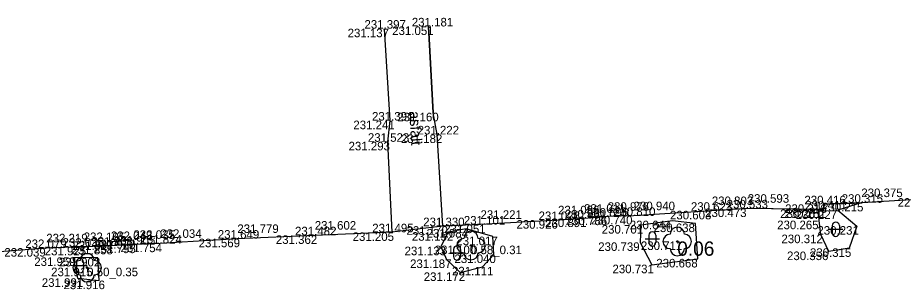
# Model space of a CAD drawing. Extents: x -599516 to -599132, y -1163668 to -1163119.
# Drawn here: x -599469.1 to -599438.07, y -1163439.39 to -1163429.88 of the extents above; entities that cross this region are included whole.
import ezdxf

# ---------------------------------------------------------------- set-up
doc = ezdxf.new("R2010")
doc.units = 0
for name, color, linetype in [('Bod-oznac1', 7, 'Continuous'), ('Bod-oznac2', 7, 'Continuous'), ('Bod-oznac3', 7, 'Continuous'), ('Bod-vyska1', 7, 'Continuous'), ('Bod-vyska2', 7, 'Continuous'), ('Bod-vyska3', 7, 'Continuous'), ('Z_cela-hrobu-dolni-linie', 7, 'Continuous'), ('Z_cela-hrobu-horni-linie', 7, 'Continuous'), ('Z_chodnik', 7, 'Continuous'), ('Z_komunikace', 7, 'Continuous'), ('Z_kultury-znacky', 7, 'Continuous'), ('Z_nove-stromy-prumer-kmene', 7, 'Continuous'), ('Z_obvod-kmene-spodek-ve-vysce1_2m', 7, 'Continuous'), ('Z_popis-budov-povrchu', 7, 'Continuous'), ('Z_stromy-kere', 7, 'Continuous'), ('Z_stromy-nove-vysazene', 7, 'Continuous')]:
    doc.layers.add(name, color=color, linetype=linetype)

msp = doc.modelspace()

# ---------------------------------------------------------------- linework, layer by layer
at = {"layer": 'Bod-oznac1'}
for p, q in [((-599456.264, -1163430.264), (-599456.264, -1163430.264)), ((-599454.705, -1163430.185), (-599454.705, -1163430.185)), ((-599454.539, -1163433.207), (-599454.539, -1163433.207)), ((-599456.055, -1163433.483), (-599456.055, -1163433.483)), ((-599454.397, -1163433.968), (-599454.397, -1163433.968)), ((-599456.141, -1163434.225), (-599456.141, -1163434.225)), ((-599443.518, -1163436.559), (-599443.518, -1163436.559)), ((-599440.845, -1163436.414), (-599440.845, -1163436.414)), ((-599439.539, -1163436.361), (-599439.539, -1163436.361)), ((-599448.427, -1163436.842), (-599448.427, -1163436.842)), ((-599447.518, -1163436.82), (-599447.518, -1163436.82)), ((-599444.777, -1163436.641), (-599444.777, -1163436.641)), ((-599441.02, -1163436.593), (-599441.02, -1163436.593)), ((-599440.859, -1163436.593), (-599440.859, -1163436.593)), ((-599440.358, -1163436.624), (-599440.358, -1163436.624)), ((-599454.203, -1163437.18), (-599454.203, -1163437.18)), ((-599452.883, -1163437.123), (-599452.883, -1163437.123)), ((-599450.167, -1163436.966), (-599450.167, -1163436.966)), ((-599449.254, -1163436.91), (-599449.254, -1163436.91)), ((-599447.26, -1163437.139), (-599447.26, -1163437.139)), ((-599446.161, -1163436.987), (-599446.161, -1163436.987)), ((-599445.352, -1163437.086), (-599445.352, -1163437.086)), ((-599441.019, -1163436.985), (-599441.019, -1163436.985)), ((-599439.701, -1163437.177), (-599439.701, -1163437.177)), ((-599455.988, -1163437.394), (-599455.988, -1163437.394)), ((-599454.015, -1163437.389), (-599454.015, -1163437.389)), ((-599453.385, -1163437.277), (-599453.385, -1163437.277)), ((-599440.962, -1163437.474), (-599440.962, -1163437.474)), ((-599465.817, -1163437.713), (-599465.817, -1163437.713)), ((-599465.056, -1163437.662), (-599465.056, -1163437.662)), ((-599464.106, -1163437.789), (-599464.106, -1163437.789)), ((-599461.405, -1163437.617), (-599461.405, -1163437.617)), ((-599458.69, -1163437.5), (-599458.69, -1163437.5)), ((-599452.455, -1163437.544), (-599452.455, -1163437.544)), ((-599447.288, -1163437.746), (-599447.288, -1163437.746)), ((-599445.989, -1163437.714), (-599445.989, -1163437.714)), ((-599468.101, -1163437.946), (-599468.101, -1163437.946)), ((-599466.789, -1163437.901), (-599466.789, -1163437.901)), ((-599465.837, -1163437.865), (-599465.837, -1163437.865)), ((-599465.047, -1163437.823), (-599465.047, -1163437.823)), ((-599454.27, -1163437.896), (-599454.27, -1163437.896)), ((-599453.217, -1163437.859), (-599453.217, -1163437.859)), ((-599440.674, -1163438.067), (-599440.674, -1163438.067)), ((-599439.963, -1163437.954), (-599439.963, -1163437.954)), ((-599467.166, -1163438.272), (-599467.166, -1163438.272)), ((-599466.295, -1163438.288), (-599466.295, -1163438.288)), ((-599454.075, -1163438.344), (-599454.075, -1163438.344)), ((-599452.412, -1163438.17), (-599452.412, -1163438.17)), ((-599445.266, -1163438.324), (-599445.266, -1163438.324)), ((-599466.668, -1163438.631), (-599466.668, -1163438.631)), ((-599452.816, -1163438.603), (-599452.816, -1163438.603)), ((-599446.881, -1163438.527), (-599446.881, -1163438.527)), ((-599467.006, -1163439.003), (-599467.006, -1163439.003)), ((-599453.598, -1163438.797), (-599453.598, -1163438.797)), ((-599466.244, -1163439.084), (-599466.244, -1163439.084))]:
    msp.add_line(p, q, dxfattribs=at)
at = {"layer": 'Bod-oznac2'}
for p, q in [((-599456.264, -1163430.264), (-599456.264, -1163430.264)), ((-599454.705, -1163430.185), (-599454.705, -1163430.185)), ((-599456.055, -1163433.483), (-599456.055, -1163433.483)), ((-599454.397, -1163433.968), (-599454.397, -1163433.968)), ((-599456.141, -1163434.225), (-599456.141, -1163434.225)), ((-599443.518, -1163436.559), (-599443.518, -1163436.559)), ((-599440.845, -1163436.414), (-599440.845, -1163436.414)), ((-599439.539, -1163436.361), (-599439.539, -1163436.361)), ((-599448.427, -1163436.842), (-599448.427, -1163436.842)), ((-599447.518, -1163436.82), (-599447.518, -1163436.82)), ((-599444.777, -1163436.641), (-599444.777, -1163436.641)), ((-599440.859, -1163436.593), (-599440.859, -1163436.593)), ((-599454.203, -1163437.18), (-599454.203, -1163437.18)), ((-599452.883, -1163437.123), (-599452.883, -1163437.123)), ((-599450.167, -1163436.966), (-599450.167, -1163436.966)), ((-599449.254, -1163436.91), (-599449.254, -1163436.91)), ((-599455.988, -1163437.394), (-599455.988, -1163437.394)), ((-599464.106, -1163437.789), (-599464.106, -1163437.789)), ((-599461.405, -1163437.617), (-599461.405, -1163437.617)), ((-599458.69, -1163437.5), (-599458.69, -1163437.5)), ((-599468.101, -1163437.946), (-599468.101, -1163437.946)), ((-599466.789, -1163437.901), (-599466.789, -1163437.901)), ((-599465.837, -1163437.865), (-599465.837, -1163437.865)), ((-599465.047, -1163437.823), (-599465.047, -1163437.823))]:
    msp.add_line(p, q, dxfattribs=at)
at = {"layer": 'Bod-oznac3'}
for p, q in [((-599443.518, -1163436.559), (-599443.518, -1163436.559)), ((-599439.539, -1163436.361), (-599439.539, -1163436.361)), ((-599448.427, -1163436.842), (-599448.427, -1163436.842)), ((-599447.518, -1163436.82), (-599447.518, -1163436.82)), ((-599444.777, -1163436.641), (-599444.777, -1163436.641)), ((-599452.883, -1163437.123), (-599452.883, -1163437.123)), ((-599450.167, -1163436.966), (-599450.167, -1163436.966)), ((-599449.254, -1163436.91), (-599449.254, -1163436.91)), ((-599464.106, -1163437.789), (-599464.106, -1163437.789)), ((-599461.405, -1163437.617), (-599461.405, -1163437.617)), ((-599458.69, -1163437.5), (-599458.69, -1163437.5)), ((-599468.101, -1163437.946), (-599468.101, -1163437.946)), ((-599466.789, -1163437.901), (-599466.789, -1163437.901)), ((-599465.837, -1163437.865), (-599465.837, -1163437.865)), ((-599465.047, -1163437.823), (-599465.047, -1163437.823))]:
    msp.add_line(p, q, dxfattribs=at)
at = {"layer": 'Z_cela-hrobu-dolni-linie'}
msp.add_lwpolyline([(-599441.02, -1163436.593), (-599440.859, -1163436.593), (-599440.845, -1163436.414), (-599439.539, -1163436.361)], dxfattribs=at)
at = {"layer": 'Z_cela-hrobu-horni-linie'}
for p, q in [((-599456.264, -1163430.264), (-599456.055, -1163433.483)), ((-599454.705, -1163430.185), (-599454.539, -1163433.207))]:
    msp.add_line(p, q, dxfattribs=at)
for points in [[(-599434.229, -1163432.73), (-599434.098, -1163436.042), (-599436.806, -1163436.198), (-599436.806, -1163436.198), (-599439.539, -1163436.361), (-599439.539, -1163436.361), (-599440.845, -1163436.414), (-599440.859, -1163436.593), (-599443.518, -1163436.559), (-599443.518, -1163436.559), (-599444.777, -1163436.641), (-599444.777, -1163436.641), (-599447.518, -1163436.82), (-599447.518, -1163436.82), (-599448.427, -1163436.842), (-599448.427, -1163436.842), (-599449.254, -1163436.91), (-599449.254, -1163436.91), (-599450.167, -1163436.966), (-599450.167, -1163436.966), (-599452.883, -1163437.123), (-599452.883, -1163437.123), (-599454.203, -1163437.18), (-599454.397, -1163433.968)], [(-599456.141, -1163434.225), (-599455.988, -1163437.394), (-599458.69, -1163437.5), (-599458.69, -1163437.5), (-599461.405, -1163437.617), (-599461.405, -1163437.617), (-599464.106, -1163437.789), (-599464.106, -1163437.789), (-599465.047, -1163437.823), (-599465.047, -1163437.823), (-599465.837, -1163437.865), (-599465.837, -1163437.865), (-599466.789, -1163437.901), (-599466.789, -1163437.901), (-599468.101, -1163437.946), (-599468.101, -1163437.946), (-599470.773, -1163438.157), (-599470.773, -1163438.157), (-599473.404, -1163438.277), (-599473.404, -1163438.277), (-599476.122, -1163438.453), (-599476.359, -1163435.28)], [(-599465.837, -1163437.865), (-599465.817, -1163437.713), (-599465.056, -1163437.662), (-599465.047, -1163437.823)]]:
    msp.add_lwpolyline(points, dxfattribs=at)
at = {"layer": 'Z_chodnik'}
for p, q in [((-599454.203, -1163437.18), (-599454.397, -1163433.968)), ((-599456.141, -1163434.225), (-599455.988, -1163437.394))]:
    msp.add_line(p, q, dxfattribs=at)
for points in [[(-599456.264, -1163430.264), (-599456.055, -1163433.483), (-599456.141, -1163434.225)], [(-599454.397, -1163433.968), (-599454.539, -1163433.207), (-599454.705, -1163430.185)]]:
    msp.add_lwpolyline(points, dxfattribs=at)
at = {"layer": 'Z_komunikace'}
for points in [[(-599436.806, -1163436.198), (-599439.539, -1163436.361), (-599440.358, -1163436.624), (-599439.701, -1163437.177), (-599439.963, -1163437.954), (-599440.674, -1163438.067), (-599440.962, -1163437.474), (-599441.019, -1163436.985), (-599441.02, -1163436.593), (-599443.518, -1163436.559), (-599444.777, -1163436.641), (-599447.518, -1163436.82), (-599448.427, -1163436.842), (-599449.254, -1163436.91), (-599450.167, -1163436.966), (-599452.883, -1163437.123), (-599454.203, -1163437.18), (-599455.988, -1163437.394), (-599458.69, -1163437.5), (-599461.405, -1163437.617), (-599464.106, -1163437.789), (-599465.047, -1163437.823), (-599465.837, -1163437.865), (-599466.789, -1163437.901), (-599468.101, -1163437.946), (-599470.773, -1163438.157)], [(-599446.881, -1163438.527), (-599445.266, -1163438.324), (-599445.352, -1163437.086), (-599446.161, -1163436.987), (-599447.26, -1163437.139), (-599447.288, -1163437.746), (-599446.881, -1163438.527)], [(-599454.075, -1163438.344), (-599453.598, -1163438.797), (-599452.816, -1163438.603), (-599452.412, -1163438.17), (-599452.455, -1163437.544), (-599453.385, -1163437.277), (-599454.015, -1163437.389), (-599454.27, -1163437.896), (-599454.075, -1163438.344)], [(-599467.006, -1163439.003), (-599466.244, -1163439.084), (-599466.295, -1163438.288), (-599467.166, -1163438.272), (-599467.006, -1163439.003)]]:
    msp.add_lwpolyline(points, dxfattribs=at)
at = {"layer": 'Z_kultury-znacky'}
for p, q in [((-599440.558, -1163437.161), (-599440.558, -1163437.411)), ((-599440.308, -1163437.161), (-599440.308, -1163437.411)), ((-599440.683, -1163437.286), (-599440.183, -1163437.286)), ((-599447.111, -1163437.624), (-599446.611, -1163437.624)), ((-599446.986, -1163437.499), (-599446.986, -1163437.749)), ((-599446.736, -1163437.499), (-599446.736, -1163437.749)), ((-599453.829, -1163437.99), (-599453.829, -1163438.24)), ((-599453.579, -1163437.99), (-599453.579, -1163438.24)), ((-599453.954, -1163438.115), (-599453.454, -1163438.115)), ((-599467.169, -1163438.561), (-599466.669, -1163438.561)), ((-599467.044, -1163438.436), (-599467.044, -1163438.686)), ((-599466.794, -1163438.436), (-599466.794, -1163438.686))]:
    msp.add_line(p, q, dxfattribs=at)
for centre, start, end in [((-599440.433, -1163437.161), 0, 180), ((-599446.861, -1163437.499), 0, 180), ((-599440.433, -1163437.411), 180, 0), ((-599446.861, -1163437.749), 180, 0), ((-599453.704, -1163437.99), 0, 180), ((-599466.92, -1163438.437), 0, 180), ((-599453.704, -1163438.24), 180, 0), ((-599466.92, -1163438.687), 180, 0)]:
    msp.add_arc(centre, 0.125, start, end, dxfattribs=at)
at = {"layer": 'Z_stromy-kere'}
for centre in [(-599453.217, -1163437.859), (-599466.668, -1163438.631)]:
    msp.add_circle(centre, 0.025, dxfattribs=at)
for centre, start, end in [((-599453.217, -1163437.609), 0, 180), ((-599453.467, -1163437.859), 90, 270), ((-599452.967, -1163437.859), 270, 90), ((-599453.217, -1163438.109), 180, 0), ((-599466.918, -1163438.631), 90, 270), ((-599466.668, -1163438.381), 0, 180), ((-599466.418, -1163438.631), 270, 90), ((-599466.668, -1163438.881), 180, 0)]:
    msp.add_arc(centre, 0.25, start, end, dxfattribs=at)
at = {"layer": 'Z_stromy-nove-vysazene'}
msp.add_circle((-599445.989, -1163437.714), 0.025, dxfattribs=at)
for centre, start, end in [((-599446.239, -1163437.714), 90, 270), ((-599445.989, -1163437.464), 0, 180), ((-599445.739, -1163437.714), 270, 90), ((-599445.989, -1163437.964), 180, 0)]:
    msp.add_arc(centre, 0.25, start, end, dxfattribs=at)

# ---------------------------------------------------------------- texts
at = {"layer": 'Bod-vyska1'}
for s, p in [('231.137', (-599457.54, -1163430.564)), ('231.051', (-599455.977, -1163430.485)), ('231.160', (-599455.799, -1163433.507)), ('231.241', (-599457.34, -1163433.783)), ('231.182', (-599455.671, -1163434.268)), ('231.293', (-599457.507, -1163434.525)), ('229.987', (-599438.267, -1163436.498)), ('230.473', (-599445.011, -1163436.859)), ('230.316', (-599442.209, -1163436.714)), ('230.215', (-599440.915, -1163436.661)), ('230.786', (-599449.897, -1163437.142)), ('230.740', (-599449.009, -1163437.12)), ('230.603', (-599446.243, -1163436.941)), ('230.261', (-599442.384, -1163436.893)), ('230.251', (-599442.235, -1163436.893)), ('230.227', (-599441.839, -1163436.924)), ('231.170', (-599455.477, -1163437.48)), ('231.051', (-599454.155, -1163437.423)), ('230.926', (-599451.624, -1163437.266)), ('230.891', (-599450.618, -1163437.21)), ('230.701', (-599448.636, -1163437.439)), ('230.644', (-599447.652, -1163437.287)), ('230.638', (-599446.82, -1163437.386)), ('230.265', (-599442.487, -1163437.285)), ('230.231', (-599441.077, -1163437.477)), ('231.205', (-599457.364, -1163437.694)), ('231.152', (-599455.289, -1163437.689)), ('231.084', (-599454.772, -1163437.577)), ('230.312', (-599442.338, -1163437.774)), ('231.927', (-599467.185, -1163438.013)), ('231.923', (-599466.422, -1163437.962)), ('231.754', (-599465.497, -1163438.089)), ('231.569', (-599462.76, -1163437.917)), ('231.362', (-599460.056, -1163437.8)), ('231.017', (-599453.729, -1163437.844)), ('230.739', (-599448.758, -1163438.046)), ('230.711', (-599447.263, -1163438.014)), ('232.039', (-599469.569, -1163438.246)), ('231.925', (-599468.155, -1163438.201)), ('231.858', (-599467.215, -1163438.165)), ('231.795', (-599466.415, -1163438.123)), ('231.133', (-599455.544, -1163438.196)), ('231.100', (-599454.487, -1163438.159)), ('230.356', (-599442.142, -1163438.367)), ('230.315', (-599441.339, -1163438.254)), ('231.959', (-599468.521, -1163438.572)), ('231.902', (-599467.659, -1163438.588)), ('231.187', (-599455.351, -1163438.644)), ('231.040', (-599453.797, -1163438.47)), ('230.668', (-599446.723, -1163438.624)), ('231.915', (-599467.93, -1163438.931)), ('231.111', (-599453.882, -1163438.903)), ('230.731', (-599448.259, -1163438.827)), ('231.991', (-599468.257, -1163439.303)), ('231.172', (-599454.873, -1163439.097)), ('231.916', (-599467.495, -1163439.384))]:
    msp.add_text(s, height=0.3, dxfattribs=at).set_placement(p)
at = {"layer": 'Bod-vyska2'}
for s, p in [('231.397', (-599456.948, -1163430.264)), ('231.181', (-599455.29, -1163430.185)), ('231.391', (-599456.686, -1163433.483)), ('231.222', (-599455.086, -1163433.968)), ('231.523', (-599456.83, -1163434.225)), ('230.416', (-599441.533, -1163436.414)), ('230.315', (-599440.227, -1163436.361)), ('230.896', (-599449.155, -1163436.842)), ('230.810', (-599448.205, -1163436.82)), ('230.623', (-599445.511, -1163436.641)), ('230.533', (-599444.258, -1163436.559)), ('230.411', (-599441.501, -1163436.593)), ('231.101', (-599453.467, -1163437.123)), ('231.026', (-599450.849, -1163436.966)), ('230.961', (-599449.93, -1163436.91)), ('231.495', (-599456.677, -1163437.394)), ('231.330', (-599454.891, -1163437.18)), ('231.824', (-599464.8, -1163437.789)), ('231.649', (-599462.088, -1163437.617)), ('231.482', (-599459.384, -1163437.5)), ('232.079', (-599468.836, -1163437.946)), ('232.035', (-599467.529, -1163437.901)), ('231.908', (-599466.519, -1163437.865)), ('231.905', (-599465.729, -1163437.823))]:
    msp.add_text(s, height=0.3, dxfattribs=at).set_placement(p)
at = {"layer": 'Bod-vyska3'}
for s, p in [('230.375', (-599439.539, -1163436.161)), ('230.803', (-599444.777, -1163436.441)), ('230.593', (-599443.518, -1163436.359)), ('231.086', (-599450.167, -1163436.766)), ('231.011', (-599449.254, -1163436.71)), ('230.976', (-599448.427, -1163436.642)), ('230.940', (-599447.518, -1163436.62)), ('231.221', (-599452.883, -1163436.923)), ('231.779', (-599461.405, -1163437.417)), ('231.602', (-599458.69, -1163437.3)), ('232.219', (-599468.101, -1163437.746)), ('232.105', (-599466.789, -1163437.701)), ('232.048', (-599465.837, -1163437.665)), ('232.035', (-599465.047, -1163437.623)), ('232.034', (-599464.106, -1163437.589))]:
    msp.add_text(s, height=0.3, dxfattribs=at).set_placement(p)
at = {"layer": 'Z_nove-stromy-prumer-kmene'}
msp.add_text('0.06', height=0.5, dxfattribs=at).set_placement((-599445.989, -1163438.214))
at = {"layer": 'Z_obvod-kmene-spodek-ve-vysce1_2m'}
for s, p in [('0.58_0.31', (-599453.217, -1163438.159)), ('0.50_0.35', (-599466.668, -1163438.931))]:
    msp.add_text(s, height=0.3, dxfattribs=at).set_placement(p)
at = {"layer": 'Z_popis-budov-povrchu'}
msp.add_text('asfalt', height=0.375, rotation=273.4503, dxfattribs=at).set_placement((-599455.38, -1163433.163))

doc.saveas('drawing.dxf')
